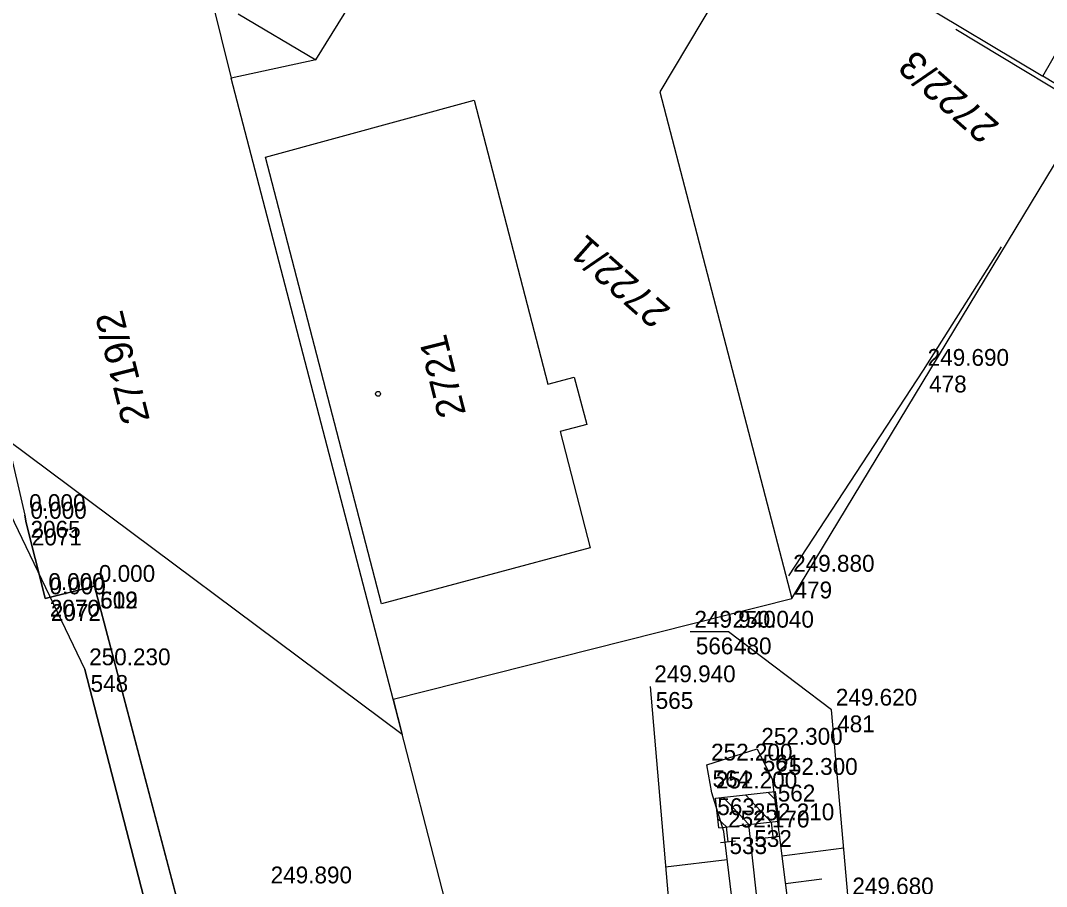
# Model space of a CAD drawing. Extents: x -496688 to -495455, y -1089309 to -1088026.
# Drawn here: x -496002.6 to -495929.5, y -1088401.6 to -1088339.8 of the extents above; entities that cross this region are included whole.
import ezdxf

# ---------------------------------------------------------------- set-up
doc = ezdxf.new("R2010")
doc.units = 0
for name, color, linetype in [('Vrstva 1', 7, 'Continuous'), ('Vrstva 15', 7, 'Continuous'), ('Vrstva 17', 7, 'Continuous'), ('Vrstva 23', 7, 'Continuous'), ('Vrstva 48', 7, 'Continuous'), ('Vrstva 49', 7, 'Continuous'), ('Vrstva 53', 7, 'Continuous'), ('Vrstva 55', 7, 'Continuous'), ('Vrstva 57', 7, 'Continuous'), ('Vrstva 59', 7, 'Continuous'), ('Vrstva 60', 7, 'Continuous'), ('Vrstva 61', 7, 'Continuous')]:
    doc.layers.add(name, color=color, linetype=linetype)

msp = doc.modelspace()

# ---------------------------------------------------------------- linework, layer by layer
at = {"layer": 'Vrstva 1'}
msp.add_lwpolyline([(-495943.03, -1088465.98), (-495946.17, -1088437.57), (-495949.86, -1088404.53), (-495950.68, -1088397.17)], dxfattribs=at)
at = {"layer": 'Vrstva 15'}
for p, q in [((-495953.036, -1088395.286), (-495948.796, -1088394.814)), ((-495952.8, -1088397.406), (-495953.036, -1088395.286)), ((-495952.506, -1088395.227), (-495950.68, -1088397.17)), ((-495949.09, -1088396.993), (-495950.916, -1088395.05)), ((-495949.326, -1088394.873), (-495948.725, -1088395.45)), ((-495948.796, -1088394.814), (-495948.56, -1088396.934)), ((-495952.27, -1088397.347), (-495952.871, -1088396.77)), ((-495952.8, -1088397.406), (-495948.56, -1088396.934)), ((-495952.152, -1088398.407), (-495952.27, -1088397.347)), ((-495952.27, -1088397.347), (-495952.27, -1088397.347)), ((-495949.09, -1088396.993), (-495948.972, -1088398.052)), ((-495949.503, -1088398.111), (-495948.442, -1088397.993)), ((-495952.682, -1088398.466), (-495951.621, -1088398.347))]:
    msp.add_line(p, q, dxfattribs=at)
at = {"layer": 'Vrstva 17'}
for points in [[(-495935.905, -1088340.445), (-495901.61, -1088361.13)], [(-495947.81, -1088379.44), (-495938.22, -1088364.75), (-495932.66, -1088355.96)], [(-495976.9, -1088461.15), (-495986.67, -1088429.94), (-495998, -1088386.11)]]:
    msp.add_lwpolyline(points, dxfattribs=at)
at = {"layer": 'Vrstva 23'}
for p, q in [((-495981.55, -1088342.61), (-495977.89, -1088336.7)), ((-495987.07, -1088339.34), (-495981.55, -1088342.61)), ((-495985.14, -1088349.56), (-495970.25, -1088345.51)), ((-495970.25, -1088345.51), (-495965.01, -1088365.76)), ((-495976.85, -1088381.43), (-495985.14, -1088349.56)), ((-495965.01, -1088365.76), (-495963.12, -1088365.27)), ((-495963.12, -1088365.27), (-495962.21, -1088368.64)), ((-495962.21, -1088368.64), (-495964.13, -1088369.14)), ((-495964.13, -1088369.14), (-495961.99, -1088377.43)), ((-496000.91, -1088380.74), (-496002.19, -1088375.66)), ((-495961.99, -1088377.43), (-495976.85, -1088381.43)), ((-496000.83, -1088381.05), (-496000.91, -1088380.74))]:
    msp.add_line(p, q, dxfattribs=at)
at = {"layer": 'Vrstva 48'}
for p, q in [((-495943.905, -1088398.869), (-495948.318, -1088399.425)), ((-495956.608, -1088400.195), (-495952.21, -1088399.663)), ((-495945.465, -1088401.081), (-495948.068, -1088401.409))]:
    msp.add_line(p, q, dxfattribs=at)
at = {"layer": 'Vrstva 49'}
for points in [[(-496036.5, -1088341.91), (-496022.41, -1088352.54), (-496009.8, -1088361.58), (-495998, -1088386.11), (-495986.67, -1088429.94), (-495976.9, -1088461.15), (-495970.76, -1088478.09), (-495963.35, -1088497.62)], [(-495908.45, -1088594.24), (-495908.76, -1088585.97), (-495912.09, -1088577.07), (-495916.03, -1088564.9), (-495923.42, -1088545.15), (-495931.56, -1088509.77), (-495935.52, -1088479.06), (-495939.02, -1088454.51), (-495941.37, -1088428.61), (-495943.59, -1088402.46), (-495944.77, -1088388.99), (-495952.13, -1088383.43), (-495954.85, -1088383.43)], [(-495957.71, -1088387.32), (-495954.76, -1088421.78), (-495952.02, -1088434.34), (-495949.1, -1088460.54), (-495945.79, -1088494.9), (-495943.17, -1088507.25), (-495941.92, -1088534.48), (-495939.86, -1088545.92), (-495933.44, -1088566.77), (-495929.34, -1088576.28), (-495920.21, -1088593.41), (-495912.16, -1088603.79)], [(-495928.52, -1088570.3), (-495932.94, -1088557.77), (-495936.66, -1088541.5), (-495938.9, -1088527.61), (-495940.98, -1088506.35), (-495941.45, -1088502.27), (-495944.78, -1088467.28), (-495947.65, -1088437.35), (-495952.45, -1088397.68), (-495953.32, -1088394.9), (-495953.66, -1088392.91), (-495950.08, -1088391.78), (-495949.01, -1088393.93), (-495947.13, -1088408.86), (-495944.46, -1088435.47), (-495941.66, -1088467.02), (-495936.84, -1088501.41), (-495936.35, -1088505.8), (-495933.18, -1088525.83), (-495928.5, -1088544.81)]]:
    msp.add_lwpolyline(points, dxfattribs=at)
at = {"layer": 'Vrstva 53'}
for p, q in [((-495929.71, -1088343.79), (-495925.98, -1088337.23)), ((-495926.32, -1088345.83), (-495929.71, -1088343.79)), ((-495947.6, -1088381.06), (-495926.32, -1088345.83)), ((-495976.03, -1088388.23), (-495947.6, -1088381.06)), ((-495968.55, -1088417.16), (-495976.03, -1088388.23))]:
    msp.add_line(p, q, dxfattribs=at)
msp.add_lwpolyline([(-496003.534, -1088369.744), (-496002.28, -1088375.11), (-496002.19, -1088375.66), (-496000.91, -1088380.74), (-496000.83, -1088381.05), (-495997.31, -1088380.16), (-495982.62, -1088436.04), (-495950.27, -1088527.28), (-495948.71, -1088533.28), (-495927, -1088620.27), (-495919.06, -1088642.9), (-495909.37, -1088663.33), (-495876.99, -1088692.49)], dxfattribs=at)
at = {"layer": 'Vrstva 55'}
for p, q in [((-495991.09, -1088329.87), (-495987.57, -1088343.92)), ((-495949.37, -1088332.06), (-495957.02, -1088344.91)), ((-495941.19, -1088336.91), (-495929.71, -1088343.79)), ((-495981.55, -1088342.61), (-495987.57, -1088343.92)), ((-495976.03, -1088388.23), (-495987.57, -1088343.92)), ((-495957.02, -1088344.91), (-495947.6, -1088381.06)), ((-495975.38, -1088390.75), (-496003.54, -1088369.74)), ((-496002.19, -1088375.66), (-496002.28, -1088375.11)), ((-496002.19, -1088375.66), (-496002.28, -1088375.11)), ((-496000.91, -1088380.74), (-496002.19, -1088375.66)), ((-495997.31, -1088380.16), (-495997.4, -1088379.85)), ((-495997.31, -1088380.16), (-496000.83, -1088381.05)), ((-495990.97, -1088404.28), (-495997.31, -1088380.16)), ((-496000.83, -1088381.05), (-496000.91, -1088380.74)), ((-495976.03, -1088388.23), (-495975.38, -1088390.75))]:
    msp.add_line(p, q, dxfattribs=at)
at = {"layer": 'Vrstva 59'}
msp.add_circle((-495977.105, -1088366.445), 0.175, dxfattribs=at)
at = {"layer": 'Vrstva 60'}
for p, q in [((-495938.22, -1088364.75), (-495938.22, -1088364.75)), ((-496002.28, -1088375.11), (-496002.28, -1088375.11)), ((-496002.28, -1088375.11), (-496002.28, -1088375.11)), ((-496002.19, -1088375.66), (-496002.19, -1088375.66)), ((-496002.19, -1088375.66), (-496002.19, -1088375.66)), ((-495947.81, -1088379.44), (-495947.81, -1088379.44)), ((-495997.31, -1088380.16), (-495997.31, -1088380.16)), ((-495997.31, -1088380.16), (-495997.31, -1088380.16)), ((-496000.91, -1088380.74), (-496000.91, -1088380.74)), ((-496000.91, -1088380.74), (-496000.91, -1088380.74)), ((-496000.83, -1088381.05), (-496000.83, -1088381.05)), ((-496000.83, -1088381.05), (-496000.83, -1088381.05)), ((-495954.85, -1088383.43), (-495954.85, -1088383.43)), ((-495952.13, -1088383.43), (-495952.13, -1088383.43)), ((-495998, -1088386.11), (-495998, -1088386.11)), ((-495957.71, -1088387.32), (-495957.71, -1088387.32)), ((-495944.77, -1088388.99), (-495944.77, -1088388.99)), ((-495950.08, -1088391.78), (-495950.08, -1088391.78)), ((-495953.66, -1088392.91), (-495953.66, -1088392.91)), ((-495949.01, -1088393.93), (-495949.01, -1088393.93)), ((-495953.32, -1088394.9), (-495953.32, -1088394.9)), ((-495950.68, -1088397.17), (-495950.68, -1088397.17)), ((-495952.45, -1088397.68), (-495952.45, -1088397.68))]:
    msp.add_line(p, q, dxfattribs=at)

# ---------------------------------------------------------------- texts
at = {"layer": 'Vrstva 57'}
for s, rotation, p in [('2722/3', 138.55661, (-495932.718, -1088347.238)), ('2722/1', 138.55661, (-495956.157, -1088360.413)), ('2719/2', 104.06283, (-495993.364, -1088368.311)), ('2721', 104.06283, (-495970.827, -1088367.859))]:
    msp.add_text(s, height=2, rotation=rotation, dxfattribs=at).set_placement(p)
at = {"layer": 'Vrstva 60'}
for s, p in [('478', (-495937.82, -1088366.35)), ('2065', (-496001.88, -1088376.71)), ('2065', (-496001.88, -1088376.71)), ('2071', (-496001.79, -1088377.26)), ('2071', (-496001.79, -1088377.26)), ('479', (-495947.41, -1088381.04)), ('509', (-495996.91, -1088381.76)), ('612', (-495996.91, -1088381.76)), ('2070', (-496000.51, -1088382.34)), ('2070', (-496000.51, -1088382.34)), ('2072', (-496000.43, -1088382.65)), ('2072', (-496000.43, -1088382.65)), ('566', (-495954.45, -1088385.03)), ('480', (-495951.73, -1088385.03)), ('548', (-495997.6, -1088387.71)), ('565', (-495957.31, -1088388.92)), ('481', (-495944.37, -1088390.59)), ('561', (-495949.68, -1088393.38)), ('564', (-495953.26, -1088394.51)), ('562', (-495948.61, -1088395.53)), ('563', (-495952.92, -1088396.5)), ('533', (-495952.05, -1088399.28)), ('532', (-495950.28, -1088398.77))]:
    msp.add_text(s, height=1.2, dxfattribs=at).set_placement(p)
at = {"layer": 'Vrstva 61'}
for s, p in [('249.690', (-495937.92, -1088364.45)), ('0.000', (-496001.98, -1088374.81)), ('0.000', (-496001.98, -1088374.81)), ('0.000', (-496001.89, -1088375.36)), ('0.000', (-496001.89, -1088375.36)), ('249.880', (-495947.51, -1088379.14)), ('0.000', (-495997.01, -1088379.86)), ('0.000', (-495997.01, -1088379.86)), ('0.000', (-496000.61, -1088380.44)), ('0.000', (-496000.61, -1088380.44)), ('0.000', (-496000.53, -1088380.75)), ('0.000', (-496000.53, -1088380.75)), ('249.940', (-495954.55, -1088383.13)), ('250.040', (-495951.83, -1088383.13)), ('250.230', (-495997.7, -1088385.81)), ('249.940', (-495957.41, -1088387.02)), ('249.620', (-495944.47, -1088388.69)), ('252.300', (-495949.78, -1088391.48)), ('252.200', (-495953.36, -1088392.61)), ('252.300', (-495948.71, -1088393.63)), ('252.200', (-495953.02, -1088394.6)), ('252.210', (-495950.38, -1088396.87)), ('252.170', (-495952.15, -1088397.38)), ('249.890', (-495984.76, -1088401.37)), ('249.680', (-495943.29, -1088402.16))]:
    msp.add_text(s, height=1.2, dxfattribs=at).set_placement(p)

doc.saveas('drawing.dxf')
